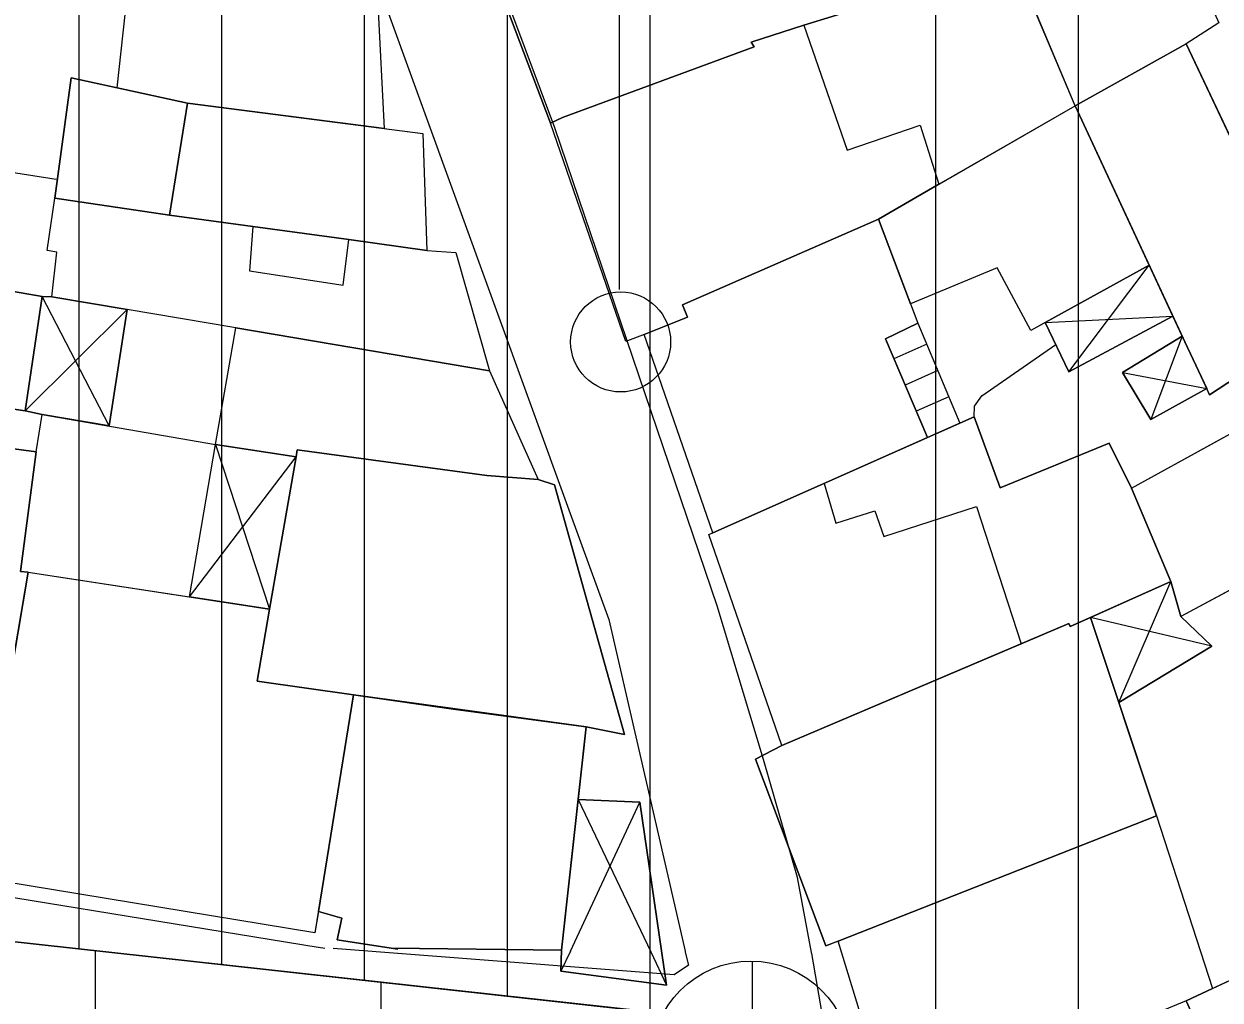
# Model space of a CAD drawing. Extents: x 417997 to 421451, y 4451742 to 4455216.
# Drawn here: x 420915.46 to 420957.34, y 4452334.4 to 4452368.56 of the extents above; entities that cross this region are included whole.
import ezdxf

# ---------------------------------------------------------------- set-up
doc = ezdxf.new("R2010")
doc.units = 0
for name, color, linetype in [('ADA', 7, 'Continuous'), ('B_Merdiven', 7, 'Continuous'), ('B_Mesken', 7, 'Continuous'), ('B_Sundurma', 7, 'Continuous'), ('B_Teras', 7, 'Continuous'), ('PL_K_TALI_IS_MRK', 7, 'Continuous'), ('PL_KON_MEV_450', 7, 'Continuous'), ('S_Elektrik_Diregi', 7, 'Continuous'), ('S_Rogar_Kapagi', 7, 'Continuous'), ('Sinir_Duvar_tek_tarafa_ait', 7, 'Continuous'), ('TR_TALIISMERK', 7, 'Continuous'), ('TR_YUKSEKYOGUNKONUT', 7, 'Continuous'), ('Yol_Sose', 7, 'Continuous')]:
    doc.layers.add(name, color=color, linetype=linetype)

msp = doc.modelspace()

# ---------------------------------------------------------------- linework, layer by layer
at = {"layer": 'ADA'}
msp.add_line((420890.438, 4452339.156), (420943.964, 4452333.259), dxfattribs=at)
msp.add_line((420890.438, 4452339.156), (420943.964, 4452333.259), dxfattribs=at)
at = {"layer": 'B_Merdiven'}
for p, q in [((420947.068, 4452357.354), (420945.919, 4452356.844)), ((420947.455, 4452356.432), (420946.311, 4452355.924)), ((420947.843, 4452355.51), (420946.703, 4452355.004))]:
    msp.add_line(p, q, dxfattribs=at)
msp.add_lwpolyline([(420946.76, 4452358.086), (420948.231, 4452354.588), (420947.096, 4452354.084), (420945.623, 4452357.538)], close=True, dxfattribs=at)
at = {"layer": 'B_Mesken'}
for points in [[(420934.806, 4452373.992), (420934.274, 4452373.798), (420934.312, 4452373.667), (420931.862, 4452372.792), (420931.096, 4452372.494), (420933.898, 4452365.094), (420934.312, 4452365.287), (420941.027, 4452367.756), (420940.927, 4452367.924), (420942.762, 4452368.523), (420946.691, 4452369.734), (420945.21, 4452373.337), (420948.681, 4452374.488), (420946.865, 4452378.383), (420939.48, 4452375.694), (420936.129, 4452374.474)], [(420948.681, 4452374.488), (420945.21, 4452373.338), (420946.691, 4452369.734), (420942.762, 4452368.523), (420940.927, 4452367.924), (420941.027, 4452367.756), (420934.312, 4452365.288), (420933.898, 4452365.094), (420931.097, 4452372.494), (420931.862, 4452372.792), (420934.312, 4452373.667), (420934.274, 4452373.799), (420934.806, 4452373.993), (420936.129, 4452374.474), (420939.48, 4452375.694), (420946.865, 4452378.383)], [(420957.297, 4452368.601), (420956.151, 4452367.867), (420952.264, 4452365.692), (420950.02, 4452371.03), (420949.204, 4452372.972), (420954.095, 4452375.729)], [(420954.095, 4452375.728), (420957.297, 4452368.601), (420956.151, 4452367.867), (420952.264, 4452365.692), (420949.204, 4452372.972)], [(420918.727, 4452366.327), (420919.149, 4452370.29), (420921.751, 4452370.004), (420927.272, 4452369.429), (420927.855, 4452369.242), (420928.073, 4452364.898), (420921.183, 4452365.793)], [(420927.855, 4452369.242), (420928.073, 4452364.898), (420921.183, 4452365.793), (420918.727, 4452366.327), (420919.149, 4452370.29), (420919.191, 4452370.285), (420921.751, 4452370.004), (420927.272, 4452369.429)], [(420942.762, 4452368.523), (420944.28, 4452364.139), (420946.845, 4452365.019), (420947.496, 4452362.95), (420945.382, 4452361.734), (420938.514, 4452358.728), (420938.692, 4452358.296), (420937.18, 4452357.695), (420936.533, 4452357.451), (420933.898, 4452365.094), (420934.312, 4452365.287), (420941.027, 4452367.756), (420940.927, 4452367.924)], [(420947.496, 4452362.95), (420945.382, 4452361.734), (420938.514, 4452358.728), (420938.693, 4452358.296), (420937.18, 4452357.695), (420936.533, 4452357.451), (420933.898, 4452365.094), (420934.312, 4452365.288), (420941.027, 4452367.756), (420940.927, 4452367.924), (420942.762, 4452368.523), (420944.28, 4452364.139), (420946.845, 4452365.019)], [(420952.264, 4452365.692), (420956.977, 4452355.577), (420960.79, 4452358.077), (420956.151, 4452367.867)], [(420959.674, 4452360.431), (420960.79, 4452358.077), (420956.977, 4452355.577), (420956.874, 4452355.798), (420956.02, 4452357.63), (420955.69, 4452358.338), (420954.863, 4452360.115), (420952.264, 4452365.692), (420956.151, 4452367.867)], [(420917.113, 4452366.678), (420916.545, 4452362.465), (420920.554, 4452361.873), (420921.183, 4452365.793)], [(420918.727, 4452366.327), (420921.183, 4452365.793), (420920.554, 4452361.873), (420916.545, 4452362.465), (420917.113, 4452366.678)], [(420921.183, 4452365.793), (420929.425, 4452364.723), (420929.566, 4452360.637), (420920.554, 4452361.873)], [(420928.073, 4452364.898), (420929.425, 4452364.723), (420929.566, 4452360.637), (420926.832, 4452361.012), (420923.471, 4452361.473), (420920.554, 4452361.873), (420921.183, 4452365.793)], [(420954.863, 4452360.115), (420950.71, 4452357.833), (420949.532, 4452360.031), (420946.503, 4452358.765), (420945.382, 4452361.734), (420952.264, 4452365.692)], [(420954.863, 4452360.115), (420951.218, 4452358.112), (420950.71, 4452357.833), (420949.532, 4452360.031), (420946.503, 4452358.765), (420945.382, 4452361.734), (420947.496, 4452362.95), (420952.264, 4452365.692)], [(420922.875, 4452357.922), (420919.071, 4452358.564), (420916.436, 4452359.009), (420916.609, 4452360.57), (420916.266, 4452360.637), (420916.545, 4452362.465), (420920.554, 4452361.873), (420923.471, 4452361.473), (420926.832, 4452361.012), (420929.566, 4452360.637), (420930.585, 4452360.563), (420931.762, 4452356.421)], [(420920.554, 4452361.873), (420923.471, 4452361.473), (420926.832, 4452361.012), (420929.566, 4452360.637), (420930.585, 4452360.563), (420931.762, 4452356.421), (420922.875, 4452357.922), (420919.071, 4452358.564), (420916.435, 4452359.009), (420916.61, 4452360.57), (420916.266, 4452360.637), (420916.545, 4452362.465)], [(420939.576, 4452350.747), (420937.18, 4452357.695), (420938.692, 4452358.296), (420938.514, 4452358.728), (420945.382, 4452361.734), (420946.76, 4452358.086), (420945.623, 4452357.538), (420947.096, 4452354.084)], [(420946.503, 4452358.765), (420946.76, 4452358.086), (420945.623, 4452357.538), (420947.096, 4452354.084), (420939.576, 4452350.748), (420937.18, 4452357.695), (420938.693, 4452358.296), (420938.514, 4452358.728), (420945.382, 4452361.734)], [(420907.491, 4452360.479), (420906.813, 4452356.295), (420915.498, 4452355.024), (420916.098, 4452359.02), (420908.915, 4452360.27)], [(420907.491, 4452360.479), (420908.915, 4452360.271), (420916.098, 4452359.02), (420915.498, 4452355.024), (420906.813, 4452356.295)], [(420922.161, 4452353.845), (420922.875, 4452357.922), (420931.762, 4452356.421), (420933.459, 4452352.623), (420931.669, 4452352.763), (420925.029, 4452353.653), (420924.987, 4452353.411)], [(420922.161, 4452353.845), (420922.875, 4452357.922), (420931.762, 4452356.421), (420933.459, 4452352.623), (420931.669, 4452352.763), (420925.029, 4452353.653), (420924.987, 4452353.411)], [(420954.239, 4452352.313), (420964.169, 4452357.773), (420969.149, 4452350.093), (420959.719, 4452344.283), (420957.681, 4452348.741), (420955.968, 4452347.824), (420955.619, 4452349.049)], [(420962.7, 4452346.12), (420959.719, 4452344.283), (420957.681, 4452348.741), (420955.969, 4452347.824), (420955.619, 4452349.048), (420954.239, 4452352.313), (420964.17, 4452357.773), (420969.15, 4452350.093)], [(420915.609, 4452349.373), (420915.337, 4452349.393), (420915.886, 4452353.586), (420906.7, 4452354.81), (420905.199, 4452340.915), (420913.991, 4452339.888)], [(420915.609, 4452349.373), (420913.992, 4452339.888), (420905.199, 4452340.915), (420906.082, 4452349.086), (420906.485, 4452352.819), (420906.7, 4452354.81), (420915.886, 4452353.586), (420915.337, 4452349.393)], [(420941.999, 4452343.309), (420939.442, 4452350.688), (420948.73, 4452354.81), (420949.645, 4452352.324), (420953.455, 4452353.888), (420954.239, 4452352.313), (420955.619, 4452349.049), (420952.09, 4452347.475), (420952.049, 4452347.573)], [(420954.239, 4452352.313), (420955.619, 4452349.048), (420952.802, 4452347.793), (420952.09, 4452347.475), (420952.049, 4452347.573), (420950.373, 4452346.862), (420941.999, 4452343.309), (420939.442, 4452350.688), (420939.576, 4452350.748), (420947.096, 4452354.084), (420948.73, 4452354.81), (420949.645, 4452352.324), (420953.455, 4452353.888)], [(420935.149, 4452343.963), (420936.488, 4452343.695), (420934.032, 4452352.426), (420933.459, 4452352.623), (420931.669, 4452352.763), (420925.029, 4452353.653), (420924.987, 4452353.411), (420924.059, 4452348.083), (420923.619, 4452345.563), (420926.999, 4452345.083)], [(420935.149, 4452343.963), (420926.999, 4452345.083), (420923.619, 4452345.563), (420924.059, 4452348.083), (420924.987, 4452353.411), (420925.029, 4452353.653), (420931.669, 4452352.763), (420933.459, 4452352.623), (420934.032, 4452352.426), (420936.488, 4452343.695)], [(420926.999, 4452345.083), (420925.649, 4452336.753), (420913.789, 4452338.703), (420915.609, 4452349.373), (420924.059, 4452348.083), (420923.619, 4452345.563)], [(420921.253, 4452348.512), (420924.059, 4452348.083), (420923.619, 4452345.563), (420926.999, 4452345.083), (420925.771, 4452337.503), (420925.649, 4452336.753), (420913.789, 4452338.703), (420913.992, 4452339.888), (420915.609, 4452349.373)], [(420953.795, 4452344.817), (420955.12, 4452340.844), (420943.972, 4452336.46), (420943.539, 4452336.29), (420941.078, 4452342.834), (420941.999, 4452343.309), (420950.373, 4452346.862), (420952.049, 4452347.573), (420952.09, 4452347.475), (420952.802, 4452347.793)], [(420941.999, 4452343.309), (420941.078, 4452342.834), (420943.539, 4452336.29), (420955.12, 4452340.844), (420952.802, 4452347.792), (420952.09, 4452347.475), (420952.049, 4452347.573), (420950.373, 4452346.862)], [(420934.283, 4452336.149), (420935.149, 4452343.963), (420930.579, 4452344.573), (420926.999, 4452345.083), (420925.769, 4452337.503), (420926.589, 4452337.263), (420926.429, 4452336.503), (420928.314, 4452336.212), (420928.55, 4452336.175), (420928.315, 4452336.212), (420934.283, 4452336.149), (420934.279, 4452336.115)], [(420935.149, 4452343.963), (420934.867, 4452341.419), (420934.283, 4452336.149), (420928.314, 4452336.212), (420926.429, 4452336.503), (420926.589, 4452337.263), (420925.771, 4452337.503), (420926.999, 4452345.083), (420930.579, 4452344.573)], [(420955.12, 4452340.844), (420957.081, 4452334.803), (420956.156, 4452334.372), (420952.666, 4452332.927), (420952.859, 4452332.005), (420943.973, 4452330.149), (420943.455, 4452333.363), (420944.746, 4452333.899), (420943.972, 4452336.46)], [(420957.081, 4452334.803), (420956.157, 4452334.372), (420952.666, 4452332.927), (420952.859, 4452332.006), (420943.973, 4452330.149), (420943.455, 4452333.363), (420944.746, 4452333.899), (420943.972, 4452336.46), (420955.12, 4452340.844)], [(420960.461, 4452324.624), (420962.071, 4452325.488), (420962.227, 4452325.247), (420968.051, 4452328.991), (420966.191, 4452331.816), (420962.79, 4452337.467), (420956.156, 4452334.372), (420959.172, 4452327.67)], [(420963.691, 4452335.971), (420966.191, 4452331.816), (420968.051, 4452328.991), (420962.227, 4452325.247), (420962.071, 4452325.489), (420960.461, 4452324.624), (420959.172, 4452327.67), (420957.638, 4452331.08), (420956.157, 4452334.372), (420957.081, 4452334.803), (420962.79, 4452337.467)]]:
    msp.add_lwpolyline(points, close=True, dxfattribs=at)
at = {"layer": 'B_Sundurma'}
for p, q in [((420952.046, 4452356.388), (420954.863, 4452360.115)), ((420918.437, 4452354.491), (420916.098, 4452359.02)), ((420919.071, 4452358.564), (420915.498, 4452355.024)), ((420951.218, 4452358.112), (420955.69, 4452358.338)), ((420956.02, 4452357.63), (420954.918, 4452354.722)), ((420953.924, 4452356.36), (420956.874, 4452355.798)), ((420922.161, 4452353.845), (420924.059, 4452348.083)), ((420921.253, 4452348.512), (420924.987, 4452353.411)), ((420953.795, 4452344.817), (420955.619, 4452349.049)), ((420957.049, 4452346.782), (420952.802, 4452347.792)), ((420934.592, 4452336.112), (420937.025, 4452341.321)), ((420934.867, 4452341.419), (420937.406, 4452336.082)), ((420934.592, 4452336.112), (420934.263, 4452335.408)), ((420937.406, 4452336.082), (420937.962, 4452334.914))]:
    msp.add_line(p, q, dxfattribs=at)
for points in [[(420951.218, 4452358.112), (420952.046, 4452356.388), (420955.69, 4452358.338), (420954.863, 4452360.115)], [(420955.69, 4452358.338), (420952.046, 4452356.389), (420951.218, 4452358.112), (420954.863, 4452360.115)], [(420918.437, 4452354.491), (420919.071, 4452358.564), (420916.436, 4452359.009), (420916.098, 4452359.02), (420915.498, 4452355.024), (420916.095, 4452354.897)], [(420918.437, 4452354.491), (420916.095, 4452354.897), (420915.498, 4452355.024), (420916.098, 4452359.02), (420916.435, 4452359.009), (420919.071, 4452358.564)], [(420956.02, 4452357.63), (420953.924, 4452356.36), (420954.918, 4452354.722), (420956.874, 4452355.798)], [(420956.02, 4452357.63), (420956.874, 4452355.798), (420954.919, 4452354.722), (420953.924, 4452356.36)], [(420921.253, 4452348.512), (420922.161, 4452353.845), (420924.987, 4452353.411), (420924.059, 4452348.083)], [(420921.253, 4452348.512), (420922.161, 4452353.845), (420924.987, 4452353.411), (420924.059, 4452348.083)], [(420953.795, 4452344.817), (420957.049, 4452346.782), (420955.968, 4452347.824), (420955.619, 4452349.049), (420952.802, 4452347.792)], [(420955.969, 4452347.824), (420957.049, 4452346.782), (420953.795, 4452344.817), (420952.802, 4452347.793), (420955.619, 4452349.048)], [(420934.867, 4452341.419), (420934.283, 4452336.149), (420934.263, 4452335.408), (420937.962, 4452334.914), (420937.025, 4452341.321)], [(420934.283, 4452336.149), (420934.867, 4452341.419), (420937.026, 4452341.321), (420937.962, 4452334.914), (420934.263, 4452335.408)]]:
    msp.add_lwpolyline(points, close=True, dxfattribs=at)
at = {"layer": 'B_Teras'}
for points in [[(420934.274, 4452373.798), (420934.312, 4452373.667), (420931.862, 4452372.792), (420931.096, 4452372.494), (420933.898, 4452365.094), (420934.312, 4452365.287), (420941.027, 4452367.756), (420940.927, 4452367.924), (420942.762, 4452368.523), (420946.691, 4452369.734), (420944.912, 4452374.062), (420935.965, 4452370.761), (420934.806, 4452373.992)], [(420923.471, 4452361.473), (420923.355, 4452359.918), (420926.64, 4452359.416), (420926.832, 4452361.012)], [(420950.373, 4452346.862), (420952.049, 4452347.573), (420952.09, 4452347.475), (420955.619, 4452349.049), (420954.239, 4452352.313), (420953.455, 4452353.888), (420949.645, 4452352.324), (420948.73, 4452354.81), (420947.096, 4452354.084), (420943.474, 4452352.477), (420943.882, 4452351.086), (420945.248, 4452351.519), (420945.571, 4452350.625), (420948.814, 4452351.677)], [(420960.349, 4452350.17), (420955.968, 4452347.824), (420955.619, 4452349.049), (420954.239, 4452352.313), (420958.16, 4452354.469)], [(420962.79, 4452337.467), (420956.156, 4452334.372), (420959.172, 4452327.67), (420960.258, 4452328.3), (420962.227, 4452325.247), (420968.051, 4452328.991), (420966.191, 4452331.816)]]:
    msp.add_lwpolyline(points, close=True, dxfattribs=at)
at = {"layer": 'PL_K_TALI_IS_MRK'}
msp.add_lwpolyline([(420887.967, 4452291.592), (420890.438, 4452339.156), (420943.964, 4452333.259), (420939.98, 4452286.94)], close=True, dxfattribs=at)
msp.add_lwpolyline([(420887.967, 4452291.592), (420890.438, 4452339.156), (420943.964, 4452333.259), (420939.98, 4452286.94)], close=True, dxfattribs=at)
at = {"layer": 'PL_KON_MEV_450'}
msp.add_lwpolyline([(420943.964, 4452333.259), (420890.438, 4452339.156), (420894.067, 4452409.012), (420955.758, 4452406.29), (420930.356, 4452451.198), (420906.494, 4452429.988), (420877.387, 4452460.374), (420915.8, 4452498.787), (420961.132, 4452498.753), (420961.655, 4452472.064), (421038.956, 4452492.38), (421042.667, 4452488.692), (421043.462, 4452373.991), (421023.346, 4452363.197), (421036.047, 4452320.558), (420975.678, 4452283.747), (420939.98, 4452286.94)], close=True, dxfattribs=at)
msp.add_lwpolyline([(420943.964, 4452333.259), (420890.438, 4452339.156), (420894.067, 4452409.012), (420955.758, 4452406.29), (420930.356, 4452451.198), (420906.494, 4452429.988), (420877.387, 4452460.374), (420915.8, 4452498.787), (420961.132, 4452498.753), (420961.655, 4452472.064), (421038.956, 4452492.38), (421042.667, 4452488.692), (421043.462, 4452373.991), (421023.346, 4452363.197), (421036.047, 4452320.558), (420975.678, 4452283.747), (420939.98, 4452286.94)], close=True, dxfattribs=at)
at = {"layer": 'S_Elektrik_Diregi'}
msp.add_line((420936.316, 4452359.267), (420936.316, 4452376.767), dxfattribs=at)
msp.add_circle((420936.352, 4452357.432), 1.75, dxfattribs=at)
at = {"layer": 'S_Rogar_Kapagi'}
msp.add_line((420940.967, 4452328.733), (420940.967, 4452335.733), dxfattribs=at)
msp.add_circle((420940.914, 4452332.262), 3.5, dxfattribs=at)
at = {"layer": 'Sinir_Duvar_tek_tarafa_ait'}
for points in [[(420910.549, 4452364.074), (420916.584, 4452363.129)], [(420948.73, 4452354.81), (420948.741, 4452355.18), (420948.995, 4452355.55), (420951.587, 4452357.344)], [(420915.498, 4452355.024), (420916.095, 4452354.897)], [(420915.886, 4452353.586), (420916.095, 4452354.897), (420922.161, 4452353.845)]]:
    msp.add_lwpolyline(points, dxfattribs=at)
at = {"layer": 'TR_TALIISMERK'}
for p, q in [((420917.967, 4452288.909), (420917.967, 4452336.123)), ((420917.967, 4452288.909), (420917.967, 4452336.123)), ((420927.967, 4452288.014), (420927.967, 4452335.021)), ((420927.967, 4452288.014), (420927.967, 4452335.021))]:
    msp.add_line(p, q, dxfattribs=at)
at = {"layer": 'TR_YUKSEKYOGUNKONUT'}
for p, q in [((420917.387, 4452336.187), (420917.387, 4452407.983)), ((420917.387, 4452336.187), (420917.387, 4452407.983)), ((420922.387, 4452335.636), (420922.387, 4452407.763)), ((420922.387, 4452335.636), (420922.387, 4452407.763)), ((420927.387, 4452335.085), (420927.387, 4452407.542)), ((420927.387, 4452335.085), (420927.387, 4452407.542)), ((420932.387, 4452334.534), (420932.387, 4452407.321)), ((420932.387, 4452334.534), (420932.387, 4452407.321)), ((420937.387, 4452333.983), (420937.387, 4452407.101)), ((420937.387, 4452333.983), (420937.387, 4452407.101)), ((420947.387, 4452286.277), (420947.387, 4452406.66)), ((420947.387, 4452286.277), (420947.387, 4452406.66)), ((420952.387, 4452285.83), (420952.387, 4452406.439)), ((420952.387, 4452285.83), (420952.387, 4452406.439))]:
    msp.add_line(p, q, dxfattribs=at)
at = {"layer": 'Yol_Sose'}
for points in [[(420939.729, 4452348.193), (420934.052, 4452364.923), (420920.102, 4452402.221), (420912.487, 4452422.727), (420912.457, 4452422.987), (420912.562, 4452423.319), (420912.954, 4452424.034), (420920.334, 4452429.226), (420921.698, 4452430.421), (420928.777, 4452437.912), (420929.055, 4452438.167), (420929.532, 4452438.278), (420929.996, 4452438.212), (420930.177, 4452438.038), (420943.57, 4452416.084), (420955.151, 4452397.863), (420962.25, 4452385.54), (420979.284, 4452358.557), (420983.949, 4452351.313)], [(420889.949, 4452344.413), (420893.316, 4452376.88), (420895.989, 4452416.453), (420896.074, 4452416.738), (420896.3, 4452416.949), (420905.558, 4452419.521), (420905.755, 4452419.555), (420906.112, 4452419.562), (420908.619, 4452418.637), (420908.888, 4452418.327), (420915.038, 4452401.684), (420925.404, 4452376.712), (420934.541, 4452351.552), (420935.939, 4452347.723)], [(420943.036, 4452336.059), (420942.549, 4452338.683), (420941.359, 4452342.813), (420939.729, 4452348.193)], [(420935.939, 4452347.723), (420938.608, 4452336.105)], [(420925.757, 4452336.241), (420907.869, 4452339.153), (420890.679, 4452341.323), (420890.209, 4452341.563), (420889.869, 4452341.963), (420889.689, 4452342.563), (420889.949, 4452344.413)], [(420925.773, 4452336.238), (420925.757, 4452336.241)], [(420925.998, 4452336.202), (420925.773, 4452336.238)], [(420938.616, 4452336.07), (420938.723, 4452335.621), (420938.232, 4452335.276), (420926.286, 4452336.199)], [(420938.608, 4452336.105), (420938.608, 4452336.103)], [(420938.608, 4452336.103), (420938.616, 4452336.07)], [(420938.608, 4452336.103), (420938.616, 4452336.07)], [(420943.037, 4452336.056), (420943.036, 4452336.059)], [(420943.043, 4452336.024), (420943.039, 4452336.043), (420943.037, 4452336.056)], [(420943.043, 4452336.024), (420943.037, 4452336.056)], [(420978.956, 4452335.648), (420978.576, 4452335.438), (420963.617, 4452325.738), (420947.496, 4452317.115), (420947.24, 4452317.054), (420946.931, 4452317.099), (420946.698, 4452317.25), (420943.905, 4452331.016), (420943.043, 4452336.024)]]:
    msp.add_lwpolyline(points, dxfattribs=at)

doc.saveas('drawing.dxf')
